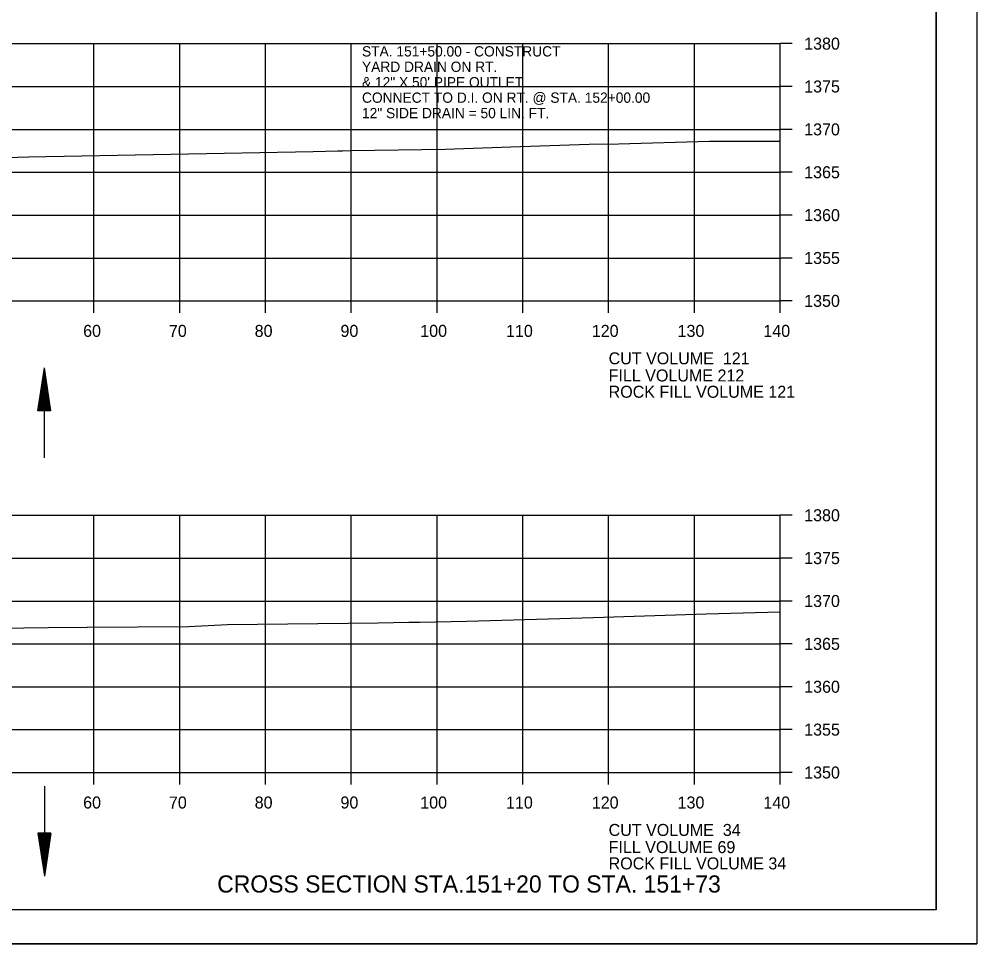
# Model space of a CAD drawing. Extents: x 1374311 to 1383814, y 384102 to 406278.
# Drawn here: x 1381679.9 to 1381791.6, y 392004.8 to 392112.6 of the extents above; entities that cross this region are included whole.
import ezdxf

# ---------------------------------------------------------------- set-up
doc = ezdxf.new("R2010")
doc.units = 0
for name, color, linetype in [('R_Axis', 7, 'Continuous'), ('R_Axis Annot', 7, 'Continuous'), ('R_Border', 7, 'Continuous'), ('R_Draft', 7, 'Continuous'), ('R_Exist Surface', 7, 'Continuous'), ('R_Grid', 7, 'Continuous'), ('R_No Plot', 7, 'Continuous'), ('R_Water', 7, 'Continuous'), ('R_Water Annot', 7, 'Continuous')]:
    doc.layers.add(name, color=color, linetype=linetype)

msp = doc.modelspace()

# ---------------------------------------------------------------- linework, layer by layer
at = {"layer": 'R_Axis'}
for p, q in [((1381768.66, 392079.75), (1381768.66, 392109.75)), ((1381770.06, 392109.75), (1381768.66, 392109.75)), ((1381770.06, 392104.75), (1381768.66, 392104.75)), ((1381770.06, 392099.75), (1381768.66, 392099.75)), ((1381770.06, 392094.75), (1381768.66, 392094.75)), ((1381770.06, 392089.75), (1381768.66, 392089.75)), ((1381770.06, 392084.75), (1381768.66, 392084.75)), ((1381488.66, 392079.75), (1381768.66, 392079.75)), ((1381688.66, 392078.35), (1381688.66, 392079.75)), ((1381698.66, 392078.35), (1381698.66, 392079.75)), ((1381708.66, 392078.35), (1381708.66, 392079.75)), ((1381718.66, 392078.35), (1381718.66, 392079.75)), ((1381728.66, 392078.35), (1381728.66, 392079.75)), ((1381738.66, 392078.35), (1381738.66, 392079.75)), ((1381748.66, 392078.35), (1381748.66, 392079.75)), ((1381758.66, 392078.35), (1381758.66, 392079.75)), ((1381768.66, 392078.35), (1381768.66, 392079.75)), ((1381770.06, 392079.75), (1381768.66, 392079.75)), ((1381768.66, 392024.75), (1381768.66, 392054.75)), ((1381770.06, 392054.75), (1381768.66, 392054.75)), ((1381770.06, 392049.75), (1381768.66, 392049.75)), ((1381770.06, 392044.75), (1381768.66, 392044.75)), ((1381770.06, 392039.75), (1381768.66, 392039.75)), ((1381770.06, 392034.75), (1381768.66, 392034.75)), ((1381770.06, 392029.75), (1381768.66, 392029.75)), ((1381488.66, 392024.75), (1381768.66, 392024.75)), ((1381688.66, 392023.35), (1381688.66, 392024.75)), ((1381698.66, 392023.35), (1381698.66, 392024.75)), ((1381708.66, 392023.35), (1381708.66, 392024.75)), ((1381718.66, 392023.35), (1381718.66, 392024.75)), ((1381728.66, 392023.35), (1381728.66, 392024.75)), ((1381738.66, 392023.35), (1381738.66, 392024.75)), ((1381748.66, 392023.35), (1381748.66, 392024.75)), ((1381758.66, 392023.35), (1381758.66, 392024.75)), ((1381768.66, 392023.35), (1381768.66, 392024.75)), ((1381770.06, 392024.75), (1381768.66, 392024.75))]:
    msp.add_line(p, q, dxfattribs=at)
at = {"layer": 'R_Border'}
for q in [(1381786.84, 392214.21), (1381470.66, 392008.75)]:
    msp.add_line((1381786.84, 392008.75), q, dxfattribs=at)
at = {"layer": 'R_Draft'}
for p, q in [((1381682.13, 392066.94), (1381682.88, 392071.94)), ((1381682.25, 392066.94), (1381682.88, 392071.11)), ((1381683.63, 392066.94), (1381682.88, 392071.94)), ((1381683.5, 392066.94), (1381682.88, 392071.11)), ((1381682.38, 392066.94), (1381682.88, 392070.25)), ((1381683.37, 392066.94), (1381682.88, 392070.25)), ((1381682.5, 392066.94), (1381682.88, 392069.41)), ((1381683.25, 392066.94), (1381682.88, 392069.41)), ((1381682.63, 392066.94), (1381682.88, 392068.57)), ((1381682.76, 392066.94), (1381682.88, 392067.73)), ((1381683.12, 392066.94), (1381682.88, 392068.57)), ((1381682.99, 392066.94), (1381682.88, 392067.73)), ((1381683.63, 392066.94), (1381682.13, 392066.94)), ((1381682.13, 392017.66), (1381682.88, 392012.66)), ((1381683.63, 392017.66), (1381682.13, 392017.66)), ((1381682.25, 392017.66), (1381682.88, 392013.5)), ((1381682.38, 392017.66), (1381682.88, 392014.36)), ((1381682.5, 392017.66), (1381682.88, 392015.19)), ((1381682.63, 392017.66), (1381682.88, 392016.04)), ((1381682.76, 392017.66), (1381682.88, 392016.87)), ((1381683.63, 392017.66), (1381682.88, 392012.66)), ((1381683.12, 392017.66), (1381682.88, 392016.04)), ((1381683.37, 392017.66), (1381682.88, 392014.36)), ((1381683.5, 392017.66), (1381682.88, 392013.5)), ((1381683.25, 392017.66), (1381682.88, 392015.19)), ((1381682.99, 392017.66), (1381682.88, 392016.87))]:
    msp.add_line(p, q, dxfattribs=at)
at = {"layer": 'R_Exist Surface'}
for points in [[(1381677.17, 392096.42), (1381681.04, 392096.54), (1381714.23, 392097.18), (1381717.11, 392097.24), (1381717.63, 392097.26), (1381718.68, 392097.28), (1381729.62, 392097.45), (1381737.26, 392097.71), (1381746.38, 392098.03), (1381749.81, 392098.08), (1381760.41, 392098.38), (1381768.66, 392098.37)], [(1381674.72, 392041.56), (1381683.34, 392041.66), (1381687.86, 392041.69), (1381699.7, 392041.79), (1381704.22, 392042.01), (1381721.81, 392042.22), (1381725.36, 392042.27), (1381726.66, 392042.3), (1381732.12, 392042.4), (1381742.99, 392042.71), (1381746.86, 392042.84), (1381760.03, 392043.24), (1381768.66, 392043.47)]]:
    msp.add_lwpolyline(points, dxfattribs=at)
at = {"layer": 'R_Grid'}
for p, q in [((1381488.66, 392109.75), (1381768.66, 392109.75)), ((1381688.66, 392079.75), (1381688.66, 392109.75)), ((1381698.66, 392079.75), (1381698.66, 392109.75)), ((1381708.66, 392079.75), (1381708.66, 392109.75)), ((1381718.66, 392079.75), (1381718.66, 392109.75)), ((1381728.66, 392079.75), (1381728.66, 392109.75)), ((1381738.66, 392079.75), (1381738.66, 392109.75)), ((1381748.66, 392079.75), (1381748.66, 392109.75)), ((1381758.66, 392079.75), (1381758.66, 392109.75)), ((1381768.66, 392079.75), (1381768.66, 392109.75)), ((1381488.66, 392104.75), (1381768.66, 392104.75)), ((1381488.66, 392099.75), (1381768.66, 392099.75)), ((1381488.66, 392094.75), (1381768.66, 392094.75)), ((1381488.66, 392089.75), (1381768.66, 392089.75)), ((1381488.66, 392084.75), (1381768.66, 392084.75)), ((1381488.66, 392079.75), (1381768.66, 392079.75)), ((1381488.66, 392054.75), (1381768.66, 392054.75)), ((1381688.66, 392024.75), (1381688.66, 392054.75)), ((1381698.66, 392024.75), (1381698.66, 392054.75)), ((1381708.66, 392024.75), (1381708.66, 392054.75)), ((1381718.66, 392024.75), (1381718.66, 392054.75)), ((1381728.66, 392024.75), (1381728.66, 392054.75)), ((1381738.66, 392024.75), (1381738.66, 392054.75)), ((1381748.66, 392024.75), (1381748.66, 392054.75)), ((1381758.66, 392024.75), (1381758.66, 392054.75)), ((1381768.66, 392024.75), (1381768.66, 392054.75)), ((1381488.66, 392049.75), (1381768.66, 392049.75)), ((1381488.66, 392044.75), (1381768.66, 392044.75)), ((1381488.66, 392039.75), (1381768.66, 392039.75)), ((1381488.66, 392034.75), (1381768.66, 392034.75)), ((1381488.66, 392029.75), (1381768.66, 392029.75)), ((1381488.66, 392024.75), (1381768.66, 392024.75))]:
    msp.add_line(p, q, dxfattribs=at)
at = {"layer": 'R_No Plot'}
msp.add_line((1381458.26, 392004.77), (1381791.59, 392004.77), dxfattribs=at)
for points in [[(1381458.25, 392218.11), (1381791.59, 392218.11), (1381791.59, 392004.77), (1381458.25, 392004.77)], [(1381704.58, 392214.21), (1381704.58, 392204.33), (1381740.31, 392204.33), (1381740.31, 392201.41), (1381763.51, 392201.41), (1381763.51, 392178.2), (1381786.84, 392178.2), (1381786.84, 392008.75), (1381470.66, 392008.75), (1381470.66, 392214.21)]]:
    msp.add_lwpolyline(points, close=True, dxfattribs=at)
at = {"layer": 'R_Water'}
for p, q in [((1381682.88, 392061.43), (1381682.88, 392071.94)), ((1381682.88, 392023.17), (1381682.88, 392012.66))]:
    msp.add_line(p, q, dxfattribs=at)

# ---------------------------------------------------------------- texts
at = {"layer": 'R_Axis Annot'}
for s, p in [('1380', (1381771.46, 392109.05)), ('1375', (1381771.46, 392104.05)), ('1370', (1381771.46, 392099.05)), ('1365', (1381771.46, 392094.05)), ('1360', (1381771.46, 392089.05)), ('1355', (1381771.46, 392084.05)), ('1350', (1381771.46, 392079.05)), ('60', (1381687.4, 392075.55)), ('70', (1381697.4, 392075.55)), ('80', (1381707.4, 392075.55)), ('90', (1381717.4, 392075.55)), ('100', (1381726.7, 392075.55)), ('110', (1381736.7, 392075.55)), ('120', (1381746.7, 392075.55)), ('130', (1381756.7, 392075.55)), ('140', (1381766.7, 392075.55)), ('CUT VOLUME  121', (1381748.66, 392072.35)), ('FILL VOLUME 212', (1381748.66, 392070.35)), ('ROCK FILL VOLUME 121', (1381748.66, 392068.45)), ('1380', (1381771.46, 392054.05)), ('1375', (1381771.46, 392049.05)), ('1370', (1381771.46, 392044.05)), ('1365', (1381771.46, 392039.05)), ('1360', (1381771.46, 392034.05)), ('1355', (1381771.46, 392029.05)), ('1350', (1381771.46, 392024.05)), ('60', (1381687.4, 392020.55)), ('70', (1381697.4, 392020.55)), ('80', (1381707.4, 392020.55)), ('90', (1381717.4, 392020.55)), ('100', (1381726.7, 392020.55)), ('110', (1381736.7, 392020.55)), ('120', (1381746.7, 392020.55)), ('130', (1381756.7, 392020.55)), ('140', (1381766.7, 392020.55)), ('CUT VOLUME  34', (1381748.66, 392017.35)), ('FILL VOLUME 69', (1381748.66, 392015.35)), ('ROCK FILL VOLUME 34', (1381748.66, 392013.45))]:
    msp.add_text(s, height=1.4, dxfattribs=at).set_placement(p)
at = {"layer": 'R_Draft'}
msp.add_text('CROSS SECTION STA.151+20 TO STA. 151+73', height=2, dxfattribs=at).set_placement((1381703.03, 392010.75))
at = {"layer": 'R_Water Annot'}
for s, p in [('STA. 151+50.00 - CONSTRUCT', (1381719.91, 392108.25)), ('YARD DRAIN ON RT.  ', (1381719.91, 392106.45)), ('& 12" X 50\' PIPE OUTLET', (1381719.91, 392104.65)), ('CONNECT TO D.I. ON RT. @ STA. 152+00.00', (1381719.91, 392102.85)), ('12" SIDE DRAIN = 50 LIN. FT.', (1381719.91, 392101.05))]:
    msp.add_text(s, height=1.2, dxfattribs=at).set_placement(p)

doc.saveas('drawing.dxf')
